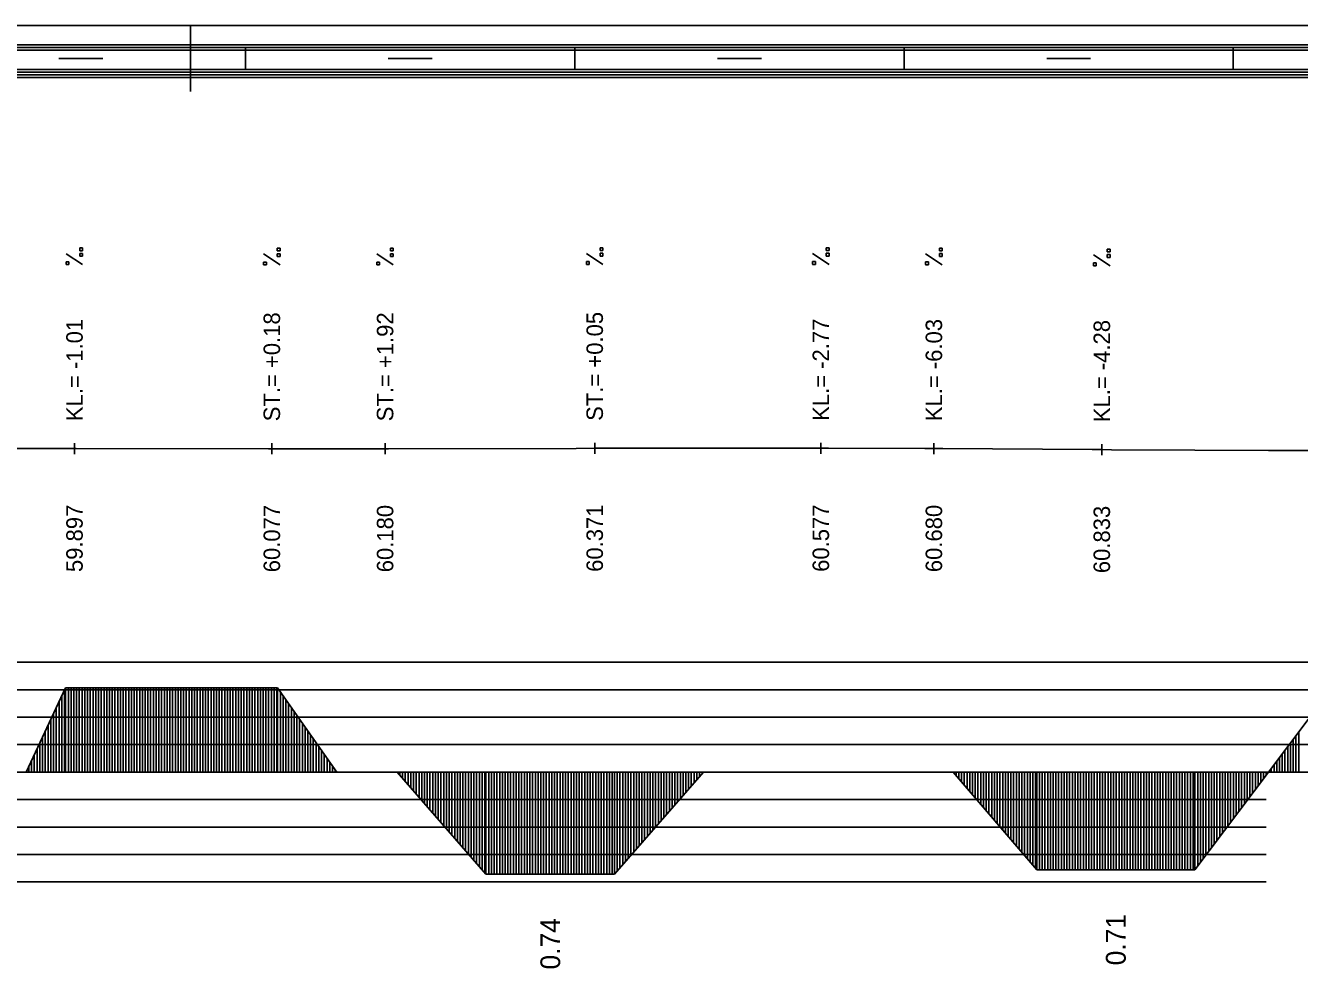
# Model space of a CAD drawing. Extents: x 2 to 10148, y 0 to 380.
# Drawn here: x 6285 to 6401, y 294.1 to 380 of the extents above; entities that cross this region are included whole.
import ezdxf

# ---------------------------------------------------------------- set-up
doc = ezdxf.new("R2010")
doc.units = 0
for name, color, linetype in [('NIVELETA_CARA', 7, 'Continuous'), ('NIVELETA_TEXT', 7, 'Continuous'), ('RAM', 7, 'Continuous'), ('ZRYCHL_CARA_C', 7, 'Continuous'), ('ZRYCHL_RASTR', 7, 'Continuous'), ('ZRYCHL_TEXT', 7, 'Continuous')]:
    doc.layers.add(name, color=color, linetype=linetype)

msp = doc.modelspace()

# ---------------------------------------------------------------- linework, layer by layer
at = {"layer": 'NIVELETA_CARA'}
for p, q in [((6277.35, 341.47), (6289.26, 341.47)), ((6289.26, 341.47), (6289.42, 341.47)), ((6289.42, 340.97), (6289.42, 341.97)), ((6289.42, 341.47), (6289.58, 341.47)), ((6289.58, 341.47), (6307.1, 341.45)), ((6307.1, 341.45), (6307.4, 341.45)), ((6307.4, 340.95), (6307.4, 341.95)), ((6307.4, 341.45), (6307.7, 341.45)), ((6307.7, 341.45), (6317.41, 341.45)), ((6317.41, 341.45), (6317.72, 341.45)), ((6317.72, 340.95), (6317.72, 341.95)), ((6317.72, 341.45), (6318.02, 341.45)), ((6318.02, 341.45), (6335.13, 341.48)), ((6335.13, 341.48), (6336.82, 341.49)), ((6336.82, 340.99), (6336.82, 341.99)), ((6336.82, 341.49), (6338.5, 341.49)), ((6338.5, 341.49), (6356.71, 341.49)), ((6356.71, 341.49), (6357.42, 341.49)), ((6357.42, 340.99), (6357.42, 341.99)), ((6357.42, 341.49), (6358.12, 341.49)), ((6358.12, 341.49), (6366.9, 341.46)), ((6366.9, 341.46), (6367.72, 341.46)), ((6367.72, 340.96), (6367.72, 341.96)), ((6367.72, 341.46), (6368.53, 341.46)), ((6368.53, 341.46), (6382.15, 341.37)), ((6382.15, 341.37), (6383.02, 341.37)), ((6383.02, 340.87), (6383.02, 341.87)), ((6383.02, 341.37), (6383.89, 341.36)), ((6383.89, 341.36), (6391.51, 341.33)), ((6391.51, 341.33), (6398.21, 341.3)), ((6398.21, 341.3), (6405.76, 341.27))]:
    msp.add_line(p, q, dxfattribs=at)
at = {"layer": 'NIVELETA_TEXT'}
for p, q in [((6290.16, 358.22), (6288.67, 359.21)), ((6290.16, 359.74), (6289.92, 359.74)), ((6289.92, 359.74), (6289.92, 359.49)), ((6289.92, 359.49), (6290.16, 359.49)), ((6289.92, 359.49), (6289.92, 359.49)), ((6290.16, 359.22), (6289.92, 359.22)), ((6289.92, 359.22), (6289.92, 358.98)), ((6289.92, 358.98), (6290.16, 358.98)), ((6289.92, 358.98), (6289.92, 358.98)), ((6290.16, 359.49), (6290.16, 359.74)), ((6290.16, 358.98), (6290.16, 359.22)), ((6308.15, 358.2), (6306.65, 359.19)), ((6308.15, 359.72), (6307.9, 359.72)), ((6307.9, 359.72), (6307.9, 359.47)), ((6307.9, 359.47), (6308.15, 359.47)), ((6307.9, 359.47), (6307.91, 359.47)), ((6308.15, 359.21), (6307.9, 359.21)), ((6307.9, 359.21), (6307.9, 358.96)), ((6307.9, 358.96), (6308.15, 358.96)), ((6307.9, 358.96), (6307.91, 358.96)), ((6308.15, 359.47), (6308.15, 359.72)), ((6308.15, 358.96), (6308.15, 359.21)), ((6318.46, 358.2), (6316.97, 359.19)), ((6318.46, 359.72), (6318.22, 359.72)), ((6318.22, 359.72), (6318.22, 359.48)), ((6318.22, 359.48), (6318.22, 359.47)), ((6318.22, 359.47), (6318.46, 359.47)), ((6318.46, 359.21), (6318.22, 359.21)), ((6318.22, 359.21), (6318.22, 358.97)), ((6318.22, 358.97), (6318.22, 358.96)), ((6318.22, 358.96), (6318.46, 358.96)), ((6318.46, 359.47), (6318.46, 359.72)), ((6318.46, 358.96), (6318.46, 359.21)), ((6337.57, 358.24), (6336.07, 359.23)), ((6337.57, 359.76), (6337.32, 359.76)), ((6337.32, 359.76), (6337.32, 359.51)), ((6337.32, 359.51), (6337.57, 359.51)), ((6337.32, 359.51), (6337.32, 359.51)), ((6337.57, 359.25), (6337.32, 359.25)), ((6337.32, 359.25), (6337.32, 359)), ((6337.32, 359), (6337.57, 359)), ((6337.32, 359), (6337.32, 359)), ((6337.57, 359.51), (6337.57, 359.76)), ((6337.57, 359), (6337.57, 359.25)), ((6358.17, 358.24), (6356.67, 359.23)), ((6358.17, 359.76), (6357.92, 359.76)), ((6357.92, 359.76), (6357.92, 359.51)), ((6357.92, 359.51), (6358.17, 359.51)), ((6357.92, 359.51), (6357.92, 359.51)), ((6358.17, 359.25), (6357.92, 359.25)), ((6357.92, 359.25), (6357.92, 359)), ((6357.92, 359), (6358.17, 359)), ((6357.92, 359), (6357.92, 359)), ((6358.17, 359.51), (6358.17, 359.76)), ((6358.17, 359), (6358.17, 359.25)), ((6368.47, 358.21), (6366.97, 359.2)), ((6368.47, 359.73), (6368.22, 359.73)), ((6368.22, 359.73), (6368.22, 359.49)), ((6368.22, 359.49), (6368.22, 359.48)), ((6368.22, 359.48), (6368.47, 359.48)), ((6368.47, 359.22), (6368.22, 359.22)), ((6368.22, 359.22), (6368.22, 358.97)), ((6368.22, 358.97), (6368.47, 358.97)), ((6368.22, 358.97), (6368.22, 358.97)), ((6368.47, 359.48), (6368.47, 359.73)), ((6368.47, 358.97), (6368.47, 359.22)), ((6383.77, 358.12), (6382.27, 359.11)), ((6383.77, 359.64), (6383.52, 359.64)), ((6383.52, 359.64), (6383.52, 359.39)), ((6383.52, 359.39), (6383.77, 359.39)), ((6383.52, 359.39), (6383.52, 359.39)), ((6383.77, 359.13), (6383.52, 359.13)), ((6383.52, 359.13), (6383.52, 358.88)), ((6383.52, 358.88), (6383.77, 358.88)), ((6383.52, 358.88), (6383.52, 358.88)), ((6383.77, 359.39), (6383.77, 359.64)), ((6383.77, 358.88), (6383.77, 359.13)), ((6288.92, 358.47), (6288.67, 358.47)), ((6288.67, 358.47), (6288.67, 358.22)), ((6288.67, 358.22), (6288.92, 358.22)), ((6288.67, 358.22), (6288.67, 358.22)), ((6288.92, 358.22), (6288.92, 358.47)), ((6306.9, 358.45), (6306.65, 358.45)), ((6306.65, 358.45), (6306.65, 358.21)), ((6306.65, 358.21), (6306.66, 358.2)), ((6306.65, 358.2), (6306.9, 358.2)), ((6306.9, 358.2), (6306.9, 358.45)), ((6317.22, 358.45), (6316.97, 358.45)), ((6316.97, 358.45), (6316.97, 358.21)), ((6316.97, 358.21), (6316.97, 358.2)), ((6316.97, 358.2), (6317.22, 358.2)), ((6317.22, 358.2), (6317.22, 358.45)), ((6336.32, 358.49), (6336.07, 358.49)), ((6336.07, 358.49), (6336.07, 358.24)), ((6336.07, 358.24), (6336.32, 358.24)), ((6336.07, 358.24), (6336.08, 358.24)), ((6336.32, 358.24), (6336.32, 358.49)), ((6356.92, 358.49), (6356.67, 358.49)), ((6356.67, 358.49), (6356.67, 358.25)), ((6356.67, 358.25), (6356.68, 358.24)), ((6356.67, 358.24), (6356.92, 358.24)), ((6356.92, 358.24), (6356.92, 358.49)), ((6367.22, 358.46), (6366.97, 358.46)), ((6366.97, 358.46), (6366.97, 358.22)), ((6366.97, 358.22), (6366.98, 358.21)), ((6366.97, 358.21), (6367.22, 358.21)), ((6367.22, 358.21), (6367.22, 358.46)), ((6382.52, 358.37), (6382.27, 358.37)), ((6382.27, 358.37), (6382.27, 358.12)), ((6382.27, 358.12), (6382.52, 358.12)), ((6382.27, 358.12), (6382.28, 358.12)), ((6382.52, 358.12), (6382.52, 358.37))]:
    msp.add_line(p, q, dxfattribs=at)
at = {"layer": 'RAM'}
for p, q in [((6872.96, 380), (5974.91, 380)), ((6300, 374), (6300, 380)), ((6872.96, 378.25), (5974.91, 378.25)), ((6872.96, 378), (5974.91, 378)), ((6872.96, 377.75), (5974.91, 377.75)), ((6305, 376), (6305, 378)), ((6335, 376), (6335, 378)), ((6365, 376), (6365, 378)), ((6395, 376), (6395, 378)), ((6288, 377), (6292, 377)), ((6318, 377), (6322, 377)), ((6348, 377), (6352, 377)), ((6378, 377), (6382, 377)), ((6872.96, 376), (5974.91, 376)), ((6872.96, 375.75), (5974.91, 375.75)), ((6872.96, 375.5), (5974.91, 375.5)), ((6872.96, 375.25), (5974.91, 375.25))]:
    msp.add_line(p, q, dxfattribs=at)
at = {"layer": 'ZRYCHL_CARA_C'}
for p, q in [((6398.21, 312), (6405.76, 322.05)), ((6285.01, 312), (6288.61, 319.69)), ((6288.51, 312), (6288.51, 319.48)), ((6288.61, 312), (6288.61, 319.69)), ((6288.61, 319.69), (6307.93, 319.69)), ((6288.86, 312), (6288.86, 319.69)), ((6289.11, 312), (6289.11, 319.69)), ((6289.36, 312), (6289.36, 319.69)), ((6289.61, 312), (6289.61, 319.69)), ((6289.86, 312), (6289.86, 319.69)), ((6290.11, 312), (6290.11, 319.69)), ((6290.36, 312), (6290.36, 319.69)), ((6290.61, 312), (6290.61, 319.69)), ((6290.86, 312), (6290.86, 319.69)), ((6291.11, 312), (6291.11, 319.69)), ((6291.36, 312), (6291.36, 319.69)), ((6291.61, 312), (6291.61, 319.69)), ((6291.86, 312), (6291.86, 319.69)), ((6292.11, 312), (6292.11, 319.69)), ((6292.36, 312), (6292.36, 319.69)), ((6292.61, 312), (6292.61, 319.69)), ((6292.86, 312), (6292.86, 319.69)), ((6293.11, 312), (6293.11, 319.69)), ((6293.36, 312), (6293.36, 319.69)), ((6293.61, 312), (6293.61, 319.69)), ((6293.86, 312), (6293.86, 319.69)), ((6294.11, 312), (6294.11, 319.69)), ((6294.36, 312), (6294.36, 319.69)), ((6294.61, 312), (6294.61, 319.69)), ((6294.86, 312), (6294.86, 319.69)), ((6295.11, 312), (6295.11, 319.69)), ((6295.36, 312), (6295.36, 319.69)), ((6295.61, 312), (6295.61, 319.69)), ((6295.86, 312), (6295.86, 319.69)), ((6296.11, 312), (6296.11, 319.69)), ((6296.36, 312), (6296.36, 319.69)), ((6296.61, 312), (6296.61, 319.69)), ((6296.86, 312), (6296.86, 319.69)), ((6297.11, 312), (6297.11, 319.69)), ((6297.36, 312), (6297.36, 319.69)), ((6297.61, 312), (6297.61, 319.69)), ((6297.86, 312), (6297.86, 319.69)), ((6298.11, 312), (6298.11, 319.69)), ((6298.36, 312), (6298.36, 319.69)), ((6298.61, 312), (6298.61, 319.69)), ((6298.86, 312), (6298.86, 319.69)), ((6299.11, 312), (6299.11, 319.69)), ((6299.36, 312), (6299.36, 319.69)), ((6299.61, 312), (6299.61, 319.69)), ((6299.86, 312), (6299.86, 319.69)), ((6300.11, 312), (6300.11, 319.69)), ((6300.36, 312), (6300.36, 319.69)), ((6300.61, 312), (6300.61, 319.69)), ((6300.86, 312), (6300.86, 319.69)), ((6301.11, 312), (6301.11, 319.69)), ((6301.36, 312), (6301.36, 319.69)), ((6301.61, 312), (6301.61, 319.69)), ((6301.86, 312), (6301.86, 319.69)), ((6302.11, 312), (6302.11, 319.69)), ((6302.36, 312), (6302.36, 319.69)), ((6302.61, 312), (6302.61, 319.69)), ((6302.86, 312), (6302.86, 319.69)), ((6303.11, 312), (6303.11, 319.69)), ((6303.36, 312), (6303.36, 319.69)), ((6303.61, 312), (6303.61, 319.69)), ((6303.86, 312), (6303.86, 319.69)), ((6304.11, 312), (6304.11, 319.69)), ((6304.36, 312), (6304.36, 319.69)), ((6304.61, 312), (6304.61, 319.69)), ((6304.86, 312), (6304.86, 319.69)), ((6305.11, 312), (6305.11, 319.69)), ((6305.36, 312), (6305.36, 319.69)), ((6305.61, 312), (6305.61, 319.69)), ((6305.86, 312), (6305.86, 319.69)), ((6306.11, 312), (6306.11, 319.69)), ((6306.36, 312), (6306.36, 319.69)), ((6306.61, 312), (6306.61, 319.69)), ((6306.86, 312), (6306.86, 319.69)), ((6307.11, 312), (6307.11, 319.69)), ((6307.36, 312), (6307.36, 319.69)), ((6307.61, 312), (6307.61, 319.69)), ((6307.86, 312), (6307.86, 319.69)), ((6307.93, 312), (6307.93, 319.69)), ((6307.93, 319.69), (6313.33, 312)), ((6308.18, 312), (6308.18, 319.33)), ((6288.01, 312), (6288.01, 318.41)), ((6288.26, 312), (6288.26, 318.94)), ((6308.43, 312), (6308.43, 318.98)), ((6308.68, 312), (6308.68, 318.62)), ((6308.93, 312), (6308.93, 318.27)), ((6287.51, 312), (6287.51, 317.34)), ((6287.76, 312), (6287.76, 317.87)), ((6309.18, 312), (6309.18, 317.91)), ((6309.43, 312), (6309.43, 317.55)), ((6309.68, 312), (6309.68, 317.2)), ((6286.76, 312), (6286.76, 315.74)), ((6287.01, 312), (6287.01, 316.27)), ((6287.26, 312), (6287.26, 316.81)), ((6309.93, 312), (6309.93, 316.84)), ((6310.18, 312), (6310.18, 316.49)), ((6310.43, 312), (6310.43, 316.13)), ((6310.68, 312), (6310.68, 315.77)), ((6286.26, 312), (6286.26, 314.67)), ((6286.51, 312), (6286.51, 315.2)), ((6310.93, 312), (6310.93, 315.42)), ((6311.18, 312), (6311.18, 315.06)), ((6311.43, 312), (6311.43, 314.71)), ((6400.21, 312), (6400.21, 314.66)), ((6400.46, 312), (6400.46, 314.99)), ((6400.71, 312), (6400.71, 315.33)), ((6400.96, 312), (6400.96, 315.66)), ((6285.76, 312), (6285.76, 313.6)), ((6286.01, 312), (6286.01, 314.14)), ((6311.68, 312), (6311.68, 314.35)), ((6311.93, 312), (6311.93, 313.99)), ((6312.18, 312), (6312.18, 313.64)), ((6399.46, 312), (6399.46, 313.66)), ((6399.71, 312), (6399.71, 314)), ((6399.96, 312), (6399.96, 314.33)), ((6285.26, 312), (6285.26, 312.53)), ((6285.51, 312), (6285.51, 313.07)), ((6312.43, 312), (6312.43, 313.28)), ((6312.68, 312), (6312.68, 312.93)), ((6312.93, 312), (6312.93, 312.57)), ((6398.46, 312), (6398.46, 312.33)), ((6398.71, 312), (6398.71, 312.67)), ((6398.96, 312), (6398.96, 313)), ((6399.21, 312), (6399.21, 313.33)), ((5974.91, 312), (6872.96, 312)), ((6313.18, 312), (6313.18, 312.21)), ((6318.81, 312), (6326.91, 302.72)), ((6319.06, 312), (6319.06, 311.71)), ((6319.31, 312), (6319.31, 311.43)), ((6319.56, 312), (6319.56, 311.14)), ((6319.81, 312), (6319.81, 310.85)), ((6320.06, 312), (6320.06, 310.57)), ((6320.31, 312), (6320.31, 310.28)), ((6320.56, 312), (6320.56, 309.99)), ((6320.81, 312), (6320.81, 309.71)), ((6321.06, 312), (6321.06, 309.42)), ((6321.31, 312), (6321.31, 309.14)), ((6321.56, 312), (6321.56, 308.85)), ((6321.81, 312), (6321.81, 308.56)), ((6322.06, 312), (6322.06, 308.28)), ((6322.31, 312), (6322.31, 307.99)), ((6322.56, 312), (6322.56, 307.7)), ((6322.81, 312), (6322.81, 307.42)), ((6323.06, 312), (6323.06, 307.13)), ((6323.31, 312), (6323.31, 306.84)), ((6323.56, 312), (6323.56, 306.56)), ((6323.81, 312), (6323.81, 306.27)), ((6324.06, 312), (6324.06, 305.98)), ((6324.31, 312), (6324.31, 305.7)), ((6324.56, 312), (6324.56, 305.41)), ((6324.81, 312), (6324.81, 305.12)), ((6325.06, 312), (6325.06, 304.84)), ((6325.31, 312), (6325.31, 304.55)), ((6325.56, 312), (6325.56, 304.27)), ((6325.81, 312), (6325.81, 303.98)), ((6326.06, 312), (6326.06, 303.69)), ((6326.31, 312), (6326.31, 303.41)), ((6326.56, 312), (6326.56, 303.12)), ((6326.81, 312), (6326.81, 302.83)), ((6326.91, 312), (6326.91, 302.72)), ((6327.16, 312), (6327.16, 302.72)), ((6327.41, 312), (6327.41, 302.72)), ((6327.66, 312), (6327.66, 302.72)), ((6327.91, 312), (6327.91, 302.72)), ((6328.16, 312), (6328.16, 302.72)), ((6328.41, 312), (6328.41, 302.72)), ((6328.66, 312), (6328.66, 302.72)), ((6328.91, 312), (6328.91, 302.72)), ((6329.16, 312), (6329.16, 302.72)), ((6329.41, 312), (6329.41, 302.72)), ((6329.66, 312), (6329.66, 302.72)), ((6329.91, 312), (6329.91, 302.72)), ((6330.16, 312), (6330.16, 302.72)), ((6330.41, 312), (6330.41, 302.72)), ((6330.66, 312), (6330.66, 302.72)), ((6330.91, 312), (6330.91, 302.72)), ((6331.16, 312), (6331.16, 302.72)), ((6331.41, 312), (6331.41, 302.72)), ((6331.66, 312), (6331.66, 302.72)), ((6331.91, 312), (6331.91, 302.72)), ((6332.16, 312), (6332.16, 302.72)), ((6332.41, 312), (6332.41, 302.72)), ((6332.66, 312), (6332.66, 302.72)), ((6332.91, 312), (6332.91, 302.72)), ((6333.16, 312), (6333.16, 302.72)), ((6333.41, 312), (6333.41, 302.72)), ((6333.66, 312), (6333.66, 302.72)), ((6333.91, 312), (6333.91, 302.72)), ((6334.16, 312), (6334.16, 302.72)), ((6334.41, 312), (6334.41, 302.72)), ((6334.66, 312), (6334.66, 302.72)), ((6334.91, 312), (6334.91, 302.72)), ((6335.16, 312), (6335.16, 302.72)), ((6335.41, 312), (6335.41, 302.72)), ((6335.66, 312), (6335.66, 302.72)), ((6335.91, 312), (6335.91, 302.72)), ((6336.16, 312), (6336.16, 302.72)), ((6336.41, 312), (6336.41, 302.72)), ((6336.66, 312), (6336.66, 302.72)), ((6336.91, 312), (6336.91, 302.72)), ((6337.16, 312), (6337.16, 302.72)), ((6337.41, 312), (6337.41, 302.72)), ((6337.66, 312), (6337.66, 302.72)), ((6337.91, 312), (6337.91, 302.72)), ((6338.16, 312), (6338.16, 302.72)), ((6338.41, 312), (6338.41, 302.72)), ((6338.62, 312), (6338.62, 302.72)), ((6338.62, 302.72), (6346.72, 312)), ((6338.87, 312), (6338.87, 303)), ((6339.12, 312), (6339.12, 303.29)), ((6339.37, 312), (6339.37, 303.58)), ((6339.62, 312), (6339.62, 303.86)), ((6339.87, 312), (6339.87, 304.15)), ((6340.12, 312), (6340.12, 304.44)), ((6340.37, 312), (6340.37, 304.72)), ((6340.62, 312), (6340.62, 305.01)), ((6340.87, 312), (6340.87, 305.3)), ((6341.12, 312), (6341.12, 305.58)), ((6341.37, 312), (6341.37, 305.87)), ((6341.62, 312), (6341.62, 306.16)), ((6341.87, 312), (6341.87, 306.44)), ((6342.12, 312), (6342.12, 306.73)), ((6342.37, 312), (6342.37, 307.02)), ((6342.62, 312), (6342.62, 307.3)), ((6342.87, 312), (6342.87, 307.59)), ((6343.12, 312), (6343.12, 307.87)), ((6343.37, 312), (6343.37, 308.16)), ((6343.62, 312), (6343.62, 308.45)), ((6343.87, 312), (6343.87, 308.73)), ((6344.12, 312), (6344.12, 309.02)), ((6344.37, 312), (6344.37, 309.31)), ((6344.62, 312), (6344.62, 309.59)), ((6344.87, 312), (6344.87, 309.88)), ((6345.12, 312), (6345.12, 310.17)), ((6345.37, 312), (6345.37, 310.45)), ((6345.62, 312), (6345.62, 310.74)), ((6345.87, 312), (6345.87, 311.03)), ((6346.12, 312), (6346.12, 311.31)), ((6346.37, 312), (6346.37, 311.6)), ((6346.62, 312), (6346.62, 311.89)), ((6369.49, 312), (6377.09, 303.1)), ((6369.74, 312), (6369.74, 311.71)), ((6369.99, 312), (6369.99, 311.41)), ((6370.24, 312), (6370.24, 311.12)), ((6370.49, 312), (6370.49, 310.83)), ((6370.74, 312), (6370.74, 310.54)), ((6370.99, 312), (6370.99, 310.24)), ((6371.24, 312), (6371.24, 309.95)), ((6371.49, 312), (6371.49, 309.66)), ((6371.74, 312), (6371.74, 309.37)), ((6371.99, 312), (6371.99, 309.07)), ((6372.24, 312), (6372.24, 308.78)), ((6372.49, 312), (6372.49, 308.49)), ((6372.74, 312), (6372.74, 308.2)), ((6372.99, 312), (6372.99, 307.9)), ((6373.24, 312), (6373.24, 307.61)), ((6373.49, 312), (6373.49, 307.32)), ((6373.74, 312), (6373.74, 307.03)), ((6373.99, 312), (6373.99, 306.73)), ((6374.24, 312), (6374.24, 306.44)), ((6374.49, 312), (6374.49, 306.15)), ((6374.74, 312), (6374.74, 305.86)), ((6374.99, 312), (6374.99, 305.56)), ((6375.24, 312), (6375.24, 305.27)), ((6375.49, 312), (6375.49, 304.98)), ((6375.74, 312), (6375.74, 304.68)), ((6375.99, 312), (6375.99, 304.39)), ((6376.24, 312), (6376.24, 304.1)), ((6376.49, 312), (6376.49, 303.81)), ((6376.74, 312), (6376.74, 303.51)), ((6376.99, 312), (6376.99, 303.22)), ((6377.09, 312), (6377.09, 303.1)), ((6377.34, 312), (6377.34, 303.1)), ((6377.59, 312), (6377.59, 303.1)), ((6377.84, 312), (6377.84, 303.1)), ((6378.09, 312), (6378.09, 303.1)), ((6378.34, 312), (6378.34, 303.1)), ((6378.59, 312), (6378.59, 303.1)), ((6378.84, 312), (6378.84, 303.1)), ((6379.09, 312), (6379.09, 303.1)), ((6379.34, 312), (6379.34, 303.1)), ((6379.59, 312), (6379.59, 303.1)), ((6379.84, 312), (6379.84, 303.1)), ((6380.09, 312), (6380.09, 303.1)), ((6380.34, 312), (6380.34, 303.1)), ((6380.59, 312), (6380.59, 303.1)), ((6380.84, 312), (6380.84, 303.1)), ((6381.09, 312), (6381.09, 303.1)), ((6381.34, 312), (6381.34, 303.1)), ((6381.59, 312), (6381.59, 303.1)), ((6381.84, 312), (6381.84, 303.1)), ((6382.09, 312), (6382.09, 303.1)), ((6382.34, 312), (6382.34, 303.1)), ((6382.59, 312), (6382.59, 303.1)), ((6382.84, 312), (6382.84, 303.1)), ((6383.09, 312), (6383.09, 303.1)), ((6383.34, 312), (6383.34, 303.1)), ((6383.59, 312), (6383.59, 303.1)), ((6383.84, 312), (6383.84, 303.1)), ((6384.09, 312), (6384.09, 303.1)), ((6384.34, 312), (6384.34, 303.1)), ((6384.59, 312), (6384.59, 303.1)), ((6384.84, 312), (6384.84, 303.1)), ((6385.09, 312), (6385.09, 303.1)), ((6385.34, 312), (6385.34, 303.1)), ((6385.59, 312), (6385.59, 303.1)), ((6385.84, 312), (6385.84, 303.1)), ((6386.09, 312), (6386.09, 303.1)), ((6386.34, 312), (6386.34, 303.1)), ((6386.59, 312), (6386.59, 303.1)), ((6386.84, 312), (6386.84, 303.1)), ((6387.09, 312), (6387.09, 303.1)), ((6387.34, 312), (6387.34, 303.1)), ((6387.59, 312), (6387.59, 303.1)), ((6387.84, 312), (6387.84, 303.1)), ((6388.09, 312), (6388.09, 303.1)), ((6388.34, 312), (6388.34, 303.1)), ((6388.59, 312), (6388.59, 303.1)), ((6388.84, 312), (6388.84, 303.1)), ((6389.09, 312), (6389.09, 303.1)), ((6389.34, 312), (6389.34, 303.1)), ((6389.59, 312), (6389.59, 303.1)), ((6389.84, 312), (6389.84, 303.1)), ((6390.09, 312), (6390.09, 303.1)), ((6390.34, 312), (6390.34, 303.1)), ((6390.59, 312), (6390.59, 303.1)), ((6390.84, 312), (6390.84, 303.1)), ((6391.09, 312), (6391.09, 303.1)), ((6391.34, 312), (6391.34, 303.1)), ((6391.51, 312), (6391.51, 303.1)), ((6391.51, 303.1), (6398.21, 312)), ((6391.76, 312), (6391.76, 303.44)), ((6392.01, 312), (6392.01, 303.77)), ((6392.26, 312), (6392.26, 304.1)), ((6392.51, 312), (6392.51, 304.43)), ((6392.76, 312), (6392.76, 304.76)), ((6393.01, 312), (6393.01, 305.1)), ((6393.26, 312), (6393.26, 305.43)), ((6393.51, 312), (6393.51, 305.76)), ((6393.76, 312), (6393.76, 306.09)), ((6394.01, 312), (6394.01, 306.42)), ((6394.26, 312), (6394.26, 306.76)), ((6394.51, 312), (6394.51, 307.09)), ((6394.76, 312), (6394.76, 307.42)), ((6395.01, 312), (6395.01, 307.75)), ((6395.26, 312), (6395.26, 308.08)), ((6395.51, 312), (6395.51, 308.42)), ((6395.76, 312), (6395.76, 308.75)), ((6396.01, 312), (6396.01, 309.08)), ((6396.26, 312), (6396.26, 309.41)), ((6396.51, 312), (6396.51, 309.74)), ((6396.76, 312), (6396.76, 310.08)), ((6397.01, 312), (6397.01, 310.41)), ((6397.26, 312), (6397.26, 310.74)), ((6397.51, 312), (6397.51, 311.07)), ((6397.76, 312), (6397.76, 311.4)), ((6398.01, 312), (6398.01, 311.74)), ((6377.09, 303.1), (6391.51, 303.1)), ((6326.91, 302.72), (6338.62, 302.72))]:
    msp.add_line(p, q, dxfattribs=at)
at = {"layer": 'ZRYCHL_RASTR'}
for p, q in [((6202.03, 322), (6608, 322)), ((6201.93, 319.5), (6608, 319.5)), ((6201.95, 317), (6608, 317)), ((6202.03, 314.5), (6608, 314.5)), ((6202, 309.5), (6398, 309.5)), ((6202, 307), (6398, 307)), ((6202, 304.5), (6398, 304.5)), ((6202, 302), (6398, 302))]:
    msp.add_line(p, q, dxfattribs=at)

# ---------------------------------------------------------------- texts
at = {"layer": 'NIVELETA_TEXT'}
for s, p in [('KL.= -1.01', (6290.17, 343.97)), ('ST.= +0.18', (6308.15, 343.95)), ('ST.= +1.92', (6318.47, 343.95)), ('ST.= +0.05', (6337.57, 343.99)), ('KL.= -2.77', (6358.17, 343.99)), ('KL.= -6.03', (6368.47, 343.96)), ('KL.= -4.28', (6383.77, 343.87)), ('59.897', (6290.17, 330.22)), ('60.077', (6308.15, 330.2)), ('60.180', (6318.47, 330.2)), ('60.371', (6337.57, 330.24)), ('60.577', (6358.17, 330.24)), ('60.680', (6368.47, 330.21)), ('60.833', (6383.77, 330.12))]:
    msp.add_text(s, height=1.5, rotation=90, dxfattribs=at).set_placement(p)
at = {"layer": 'ZRYCHL_TEXT'}
for s, p in [('0.74', (6333.67, 294.02)), ('0.71', (6385.2, 294.4))]:
    msp.add_text(s, height=1.8, rotation=90, dxfattribs=at).set_placement(p)

doc.saveas('drawing.dxf')
